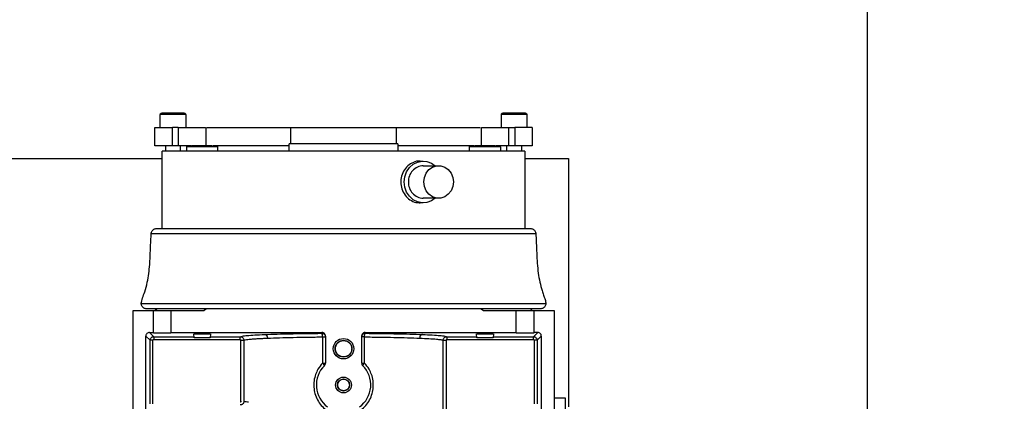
# Model space of a CAD drawing. Header units: inches. Extents: x 170 to 312, y 215 to 248.
# Tile 267 of 387: x 255.877 to 256.545, y 224.517 to 224.777. Entities that reach past the tile are written whole.
import ezdxf

# ---------------------------------------------------------------- set-up
doc = ezdxf.new("R2010")
doc.units = ezdxf.units.IN
doc.header["$LTSCALE"] = 0.25
doc.header["$MEASUREMENT"] = 0
doc.layers.add('ANNOTATIONS', color=1, linetype='Continuous')
doc.layers.add('STANDARD MOTOR RH', color=7, linetype='Continuous')
doc.styles.add('ARIAL', font='arial.ttf', dxfattribs={"height": 0.09375})
doc.dimstyles.new('STANDARD$0', dxfattribs={"dimtxt": 0.09375, "dimasz": 0.09375, "dimexe": 0.03125, "dimexo": 0.046875, "dimgap": 0.09, "dimtad": 0, "dimtih": 1, "dimtoh": 1, "dimdec": 4, "dimzin": 0, "dimdsep": 46, "dimtxsty": 'ARIAL', "dimcen": 0.09, "dimadec": 0, "dimazin": 0, "dimtfac": 1, "dimtdec": 4, "dimtofl": 0, "dimtmove": 0, "dimatfit": 1, "dimfxl": 1, "dimtolj": 1, "dimtzin": 0, "dimarcsym": 0})

# ---------------------------------------------------------------- blocks, each defined once
blk = doc.blocks.new('*D96')
at = {"layer": 'ANNOTATIONS', "color": 0, "lineweight": -2, "transparency": 16777216}
for p, q in [((255.36702, 223.6042), (255.36702, 225.20249)), ((256.45221, 224.46358), (256.45221, 225.20249)), ((255.46077, 225.17124), (255.62451, 225.17124)), ((256.35846, 225.17124), (256.19473, 225.17124))]:
    blk.add_line(p, q, dxfattribs=at)
at = {"layer": 'ANNOTATIONS', "color": 0, "transparency": 16777216}
for points in [[(255.46077, 225.18686), (255.46077, 225.15561), (255.36702, 225.17124)], [(256.35846, 225.18686), (256.35846, 225.15561), (256.45221, 225.17124)]]:
    blk.add_solid(points, dxfattribs=at)
at = {"layer": 'defpoints', "color": 0, "transparency": 16777216}
for p in [(255.36702, 225.17124), (256.45221, 224.4167), (255.36702, 223.55733)]:
    blk.add_point(p, dxfattribs=at)
at = {"layer": 'ANNOTATIONS', "color": 0, "transparency": 16777216, "insert": (255.90962, 225.17124), "char_height": 0.09375, "attachment_point": 5, "style": 'ARIAL'}
blk.add_mtext('\\A1;17 3/8"', dxfattribs=at)
blk = doc.blocks.new('*D97')
at = {"layer": 'ANNOTATIONS', "color": 0, "lineweight": -2, "transparency": 16777216}
for p, q in [((255.36702, 223.6042), (255.36702, 225.55417)), ((256.56696, 224.99394), (256.56696, 225.55417)), ((255.46077, 225.52292), (255.7859, 225.52292)), ((256.47321, 225.52292), (256.14809, 225.52292))]:
    blk.add_line(p, q, dxfattribs=at)
at = {"layer": 'ANNOTATIONS', "color": 0, "transparency": 16777216}
for points in [[(255.46077, 225.53855), (255.46077, 225.5073), (255.36702, 225.52292)], [(256.47321, 225.53855), (256.47321, 225.5073), (256.56696, 225.52292)]]:
    blk.add_solid(points, dxfattribs=at)
at = {"layer": 'defpoints', "color": 0, "transparency": 16777216}
for p in [(255.36702, 225.52292), (256.56696, 224.94706), (255.36702, 223.55733)]:
    blk.add_point(p, dxfattribs=at)
at = {"layer": 'ANNOTATIONS', "color": 0, "transparency": 16777216, "insert": (255.96699, 225.52292), "char_height": 0.09375, "attachment_point": 5, "style": 'ARIAL'}
blk.add_mtext('\\A1;20"', dxfattribs=at)

msp = doc.modelspace()

# ---------------------------------------------------------------- linework, layer by layer
at = {"layer": 'STANDARD MOTOR RH'}
for p, q in [((255.97276, 224.70324), (255.97276, 224.7121)), ((255.98998, 224.7121), (255.97276, 224.7121)), ((255.98998, 224.7121), (255.98998, 224.70324)), ((256.20406, 224.70324), (256.20406, 224.7121)), ((256.22128, 224.7121), (256.20406, 224.7121)), ((256.22128, 224.7121), (256.22128, 224.70324)), ((255.96907, 224.69094), (255.96907, 224.70324)), ((255.98092, 224.69094), (255.98092, 224.70324)), ((255.98493, 224.70324), (255.98092, 224.70324)), ((255.98493, 224.70324), (255.98493, 224.69094)), ((256.00352, 224.70326), (256.00352, 224.69094)), ((256.06119, 224.69217), (256.06119, 224.70324)), ((256.06119, 224.70324), (256.13285, 224.70324)), ((256.13285, 224.69217), (256.13285, 224.70324)), ((256.19052, 224.69094), (256.19052, 224.70326)), ((256.20911, 224.69094), (256.20911, 224.70324)), ((256.20911, 224.70324), (256.21312, 224.70324)), ((256.21312, 224.70324), (256.21312, 224.69094)), ((256.22497, 224.70324), (256.22497, 224.69094)), ((255.9938, 224.69094), (255.96907, 224.69094)), ((255.97645, 224.68725), (255.97645, 224.69094)), ((255.98629, 224.69094), (255.98629, 224.68725)), ((255.99067, 224.68725), (255.99067, 224.6902)), ((256.01158, 224.6902), (255.99067, 224.6902)), ((256.06011, 224.69094), (256.0085, 224.69094)), ((256.01158, 224.6902), (256.01158, 224.68725)), ((256.06011, 224.68725), (256.06011, 224.69217)), ((256.13393, 224.69217), (256.06011, 224.69217)), ((256.13393, 224.69217), (256.13393, 224.68725)), ((256.18565, 224.69094), (256.13393, 224.69094)), ((256.18246, 224.68725), (256.18246, 224.6902)), ((256.20337, 224.6902), (256.18246, 224.6902)), ((256.22497, 224.69094), (256.20021, 224.69094)), ((256.20337, 224.6902), (256.20337, 224.68725)), ((256.20775, 224.68725), (256.20775, 224.69094)), ((256.21759, 224.69094), (256.21759, 224.68725)), ((255.97399, 224.63472), (255.97399, 224.68725)), ((256.22005, 224.68725), (255.97399, 224.68725)), ((256.22005, 224.68725), (256.22005, 224.63472)), ((255.74946, 224.68233), (255.97399, 224.68233)), ((256.14901, 224.68056), (256.1511, 224.68056)), ((256.1511, 224.67741), (256.16149, 224.67741)), ((256.22005, 224.68233), (256.24946, 224.68233)), ((256.24946, 224.68233), (256.24946, 224.51374)), ((256.1511, 224.65211), (256.14901, 224.65211)), ((256.16149, 224.65526), (256.1511, 224.65526)), ((255.96662, 224.63128), (256.22742, 224.63128)), ((255.9703, 224.63472), (256.22374, 224.63472)), ((255.95984, 224.5839), (256.2342, 224.5839)), ((255.9543, 224.06717), (255.9543, 224.57898)), ((255.9543, 224.57898), (256.00239, 224.57898)), ((256.23051, 224.58021), (255.96353, 224.58021)), ((255.96784, 224.57898), (255.96784, 224.56388)), ((255.96907, 224.57898), (255.9703, 224.58021)), ((255.98014, 224.56388), (255.98014, 224.57898)), ((256.00406, 224.58021), (256.00239, 224.57898)), ((256.19165, 224.57898), (256.18998, 224.58021)), ((256.19165, 224.57898), (256.23974, 224.57898)), ((256.2139, 224.57898), (256.2139, 224.56388)), ((256.22374, 224.58021), (256.22497, 224.57898)), ((256.2262, 224.56388), (256.2262, 224.57898)), ((256.23974, 224.57898), (256.23974, 224.25986)), ((255.96537, 224.56422), (255.96784, 224.56422)), ((255.96537, 224.56422), (255.96827, 224.56132)), ((255.98014, 224.56422), (256.08226, 224.56422)), ((255.99562, 224.56053), (255.99539, 224.56315)), ((256.00686, 224.56315), (256.00663, 224.56053)), ((256.08226, 224.5636), (256.08226, 224.56422)), ((256.11178, 224.56422), (256.2139, 224.56422)), ((256.11178, 224.56422), (256.11178, 224.5636)), ((256.18741, 224.56053), (256.18718, 224.56315)), ((256.19865, 224.56315), (256.19842, 224.56053)), ((256.22577, 224.56132), (256.22867, 224.56422)), ((256.22867, 224.56422), (256.2262, 224.56422)), ((255.96292, 224.45532), (255.96292, 224.56176)), ((255.96581, 224.55886), (255.96292, 224.56176)), ((255.96581, 224.51564), (255.96581, 224.55886)), ((255.96778, 224.55886), (255.96581, 224.55886)), ((255.96778, 224.51564), (255.96778, 224.55886)), ((255.96827, 224.56132), (255.96827, 224.55935)), ((255.96827, 224.56132), (255.99555, 224.56132)), ((255.96827, 224.55935), (256.02697, 224.55935)), ((256.00663, 224.56053), (255.99562, 224.56053)), ((256.0067, 224.56132), (256.02697, 224.56132)), ((256.02697, 224.55935), (256.02697, 224.56132)), ((256.02746, 224.51743), (256.02746, 224.55886)), ((256.02942, 224.55886), (256.02942, 224.51743)), ((256.08277, 224.56114), (256.08277, 224.54335)), ((256.08472, 224.56176), (256.08472, 224.54335)), ((256.10932, 224.54335), (256.10932, 224.56176)), ((256.11127, 224.54335), (256.11127, 224.56114)), ((256.16462, 224.5076), (256.16462, 224.55886)), ((256.16658, 224.55886), (256.16659, 224.50813)), ((256.16707, 224.56132), (256.16707, 224.55935)), ((256.16707, 224.56132), (256.18734, 224.56132)), ((256.16707, 224.55935), (256.22577, 224.55935)), ((256.19842, 224.56053), (256.18741, 224.56053)), ((256.19849, 224.56132), (256.22577, 224.56132)), ((256.22577, 224.55935), (256.22577, 224.56132)), ((256.22823, 224.55886), (256.22626, 224.55886)), ((256.22626, 224.55886), (256.22626, 224.51564)), ((256.23112, 224.56176), (256.22823, 224.55886)), ((256.22823, 224.55886), (256.22823, 224.51564)), ((256.23112, 224.56176), (256.23112, 224.45532)), ((256.24755, 224.51962), (256.23974, 224.51962)), ((256.24755, 224.14327), (256.24755, 224.51962))]:
    msp.add_line(p, q, dxfattribs=at)
at = {"layer": 'STANDARD MOTOR RH', "flags": 128}
for points in [[(256.1382, 224.66634), (256.13861, 224.66987), (256.1398, 224.67319), (256.1417, 224.67607), (256.14419, 224.67835), (256.14711, 224.67986), (256.15029, 224.68053), (256.15351, 224.68031), (256.15658, 224.67921), (256.15919, 224.67741)], [(256.15146, 224.66634), (256.15187, 224.66945), (256.15305, 224.67232), (256.15492, 224.6747), (256.15733, 224.67641), (256.16007, 224.6773), (256.16292, 224.6773), (256.16566, 224.67641), (256.16807, 224.6747), (256.16994, 224.67232), (256.17112, 224.66945), (256.17153, 224.66634), (256.17112, 224.66322), (256.16994, 224.66035), (256.16807, 224.65797), (256.16566, 224.65626), (256.16292, 224.65538), (256.16007, 224.65538), (256.15733, 224.65626), (256.15492, 224.65797), (256.15305, 224.66035), (256.15187, 224.66322), (256.15146, 224.66634)], [(256.15919, 224.65526), (256.15658, 224.65346), (256.15351, 224.65236), (256.15029, 224.65214), (256.14711, 224.65281), (256.14419, 224.65432), (256.1417, 224.6566), (256.1398, 224.65948), (256.13861, 224.6628), (256.1382, 224.66634)]]:
    msp.add_lwpolyline(points, dxfattribs=at)
at = {"layer": 'STANDARD MOTOR RH'}
for centre, radius in [((256.09702, 224.55315), 0.00695), ((256.09702, 224.55315), 0.00572), ((256.09702, 224.52854), 0.00535), ((256.09702, 224.52854), 0.00412)]:
    msp.add_circle(centre, radius, dxfattribs=at)
for centre, radius, start, end in [((256.15159, 224.66687), 0.01055, 92.69759, 182.92989), ((256.15159, 224.6658), 0.01055, 177.07011, 267.30241), ((256.09702, 224.52854), 0.01845, 134.90087, 233.96812), ((256.09702, 224.52854), 0.01845, 306.03188, 45.09913)]:
    msp.add_arc(centre, radius, start, end, dxfattribs=at)
at = {"layer": 'STANDARD MOTOR RH', "extrusion": (0, 0, -1)}
for centre in [(255.97399, 224.56388), (256.22005, 224.56388)]:
    msp.add_ellipse(centre, major_axis=(-0.00615, 0), ratio=0.034921, start_param=3.141593, end_param=6.283185, dxfattribs=at)
at = {"layer": 'STANDARD MOTOR RH'}
for points, knots in [([(255.97276, 224.71205), (255.97276, 224.71215), (255.97277, 224.71234), (255.97289, 224.71262), (255.9731, 224.71287), (255.9734, 224.71305), (255.97363, 224.71308), (255.97374, 224.71309)], [0, 0, 0, 0, 0.174507, 0.364037, 0.56095, 0.789089, 1, 1, 1, 1]), ([(255.989, 224.71309), (255.98909, 224.71308), (255.98929, 224.71306), (255.98957, 224.71293), (255.9898, 224.7127), (255.98997, 224.71239), (255.98998, 224.71216), (255.98998, 224.71205)], [0, 0, 0, 0, 0.177794, 0.3694, 0.566645, 0.79285, 1, 1, 1, 1]), ([(256.20406, 224.71205), (256.20406, 224.71215), (256.20407, 224.71234), (256.20419, 224.71262), (256.2044, 224.71287), (256.2047, 224.71305), (256.20493, 224.71308), (256.20504, 224.71309)], [0, 0, 0, 0, 0.174507, 0.364037, 0.56095, 0.789089, 1, 1, 1, 1]), ([(256.2203, 224.71309), (256.22039, 224.71308), (256.22059, 224.71306), (256.22086, 224.71293), (256.2211, 224.7127), (256.22126, 224.71239), (256.22128, 224.71216), (256.22128, 224.71205)], [0, 0, 0, 0, 0.177794, 0.3694, 0.566645, 0.79285, 1, 1, 1, 1]), ([(255.98493, 224.70324), (255.98635, 224.70324), (255.98918, 224.70324), (255.99347, 224.70324), (255.99734, 224.70324), (256.00052, 224.70324), (256.00262, 224.70324), (256.00359, 224.70324), (256.00342, 224.70324), (256.00339, 224.70324)], [0, 0, 0, 0, 0.158869, 0.317737, 0.476606, 0.635475, 0.794343, 0.953212, 1, 1, 1, 1]), ([(256.00432, 224.70324), (256.0058, 224.70324), (256.01078, 224.70324), (256.02049, 224.70324), (256.03323, 224.70324), (256.04684, 224.70324), (256.05641, 224.70324), (256.06119, 224.70324)], [0, 0, 0, 0, 0.095238, 0.321428, 0.547619, 0.773809, 1, 1, 1, 1]), ([(256.13285, 224.70324), (256.13763, 224.70324), (256.1472, 224.70324), (256.1608, 224.70324), (256.17355, 224.70324), (256.18327, 224.70324), (256.18827, 224.70324), (256.18975, 224.70324)], [0, 0, 0, 0, 0.2260203, 0.4520405, 0.6780608, 0.904081, 1, 1, 1, 1]), ([(256.19065, 224.70324), (256.19062, 224.70324), (256.19045, 224.70324), (256.19142, 224.70324), (256.19352, 224.70324), (256.1967, 224.70324), (256.20057, 224.70324), (256.20486, 224.70324), (256.20769, 224.70324), (256.20911, 224.70324)], [0, 0, 0, 0, 0.046788, 0.205657, 0.364525, 0.523394, 0.682263, 0.841131, 1, 1, 1, 1]), ([(255.99076, 224.69004), (255.99074, 224.69006), (255.99071, 224.69009), (255.99068, 224.69013), (255.99067, 224.69018), (255.99067, 224.69023), (255.99069, 224.6903), (255.99075, 224.69036), (255.99088, 224.69046), (255.99114, 224.69057), (255.99168, 224.69072), (255.9928, 224.6909), (255.99378, 224.69092), (255.99446, 224.69094)], [0, 0, 0, 0, 0.015204, 0.028303, 0.039948, 0.051082, 0.066942, 0.085901, 0.10917, 0.185661, 0.29154, 0.510095, 1, 1, 1, 1]), ([(256.00779, 224.69094), (256.00863, 224.69092), (256.00971, 224.69089), (256.01092, 224.69063), (256.01133, 224.69049), (256.01151, 224.69036), (256.01156, 224.6903), (256.01158, 224.69024), (256.01158, 224.6902), (256.01158, 224.69019)], [0, 0, 0, 0, 0.630372, 0.809667, 0.930427, 0.954744, 0.974558, 0.991133, 1, 1, 1, 1]), ([(256.18255, 224.69004), (256.18253, 224.69006), (256.1825, 224.69009), (256.18247, 224.69013), (256.18245, 224.69018), (256.18246, 224.69023), (256.18248, 224.6903), (256.18253, 224.69036), (256.18267, 224.69046), (256.18293, 224.69057), (256.18347, 224.69072), (256.18458, 224.6909), (256.18557, 224.69092), (256.18625, 224.69094)], [0, 0, 0, 0, 0.015204, 0.028303, 0.039948, 0.051082, 0.066942, 0.085901, 0.10917, 0.185661, 0.29154, 0.510095, 1, 1, 1, 1]), ([(256.19958, 224.69094), (256.20042, 224.69092), (256.2015, 224.69089), (256.2027, 224.69063), (256.20312, 224.69049), (256.20329, 224.69036), (256.20335, 224.6903), (256.20337, 224.69023), (256.20337, 224.69018), (256.20336, 224.69013), (256.20333, 224.69009), (256.2033, 224.69006), (256.20328, 224.69004)], [0, 0, 0, 0, 0.603506, 0.77516, 0.890773, 0.914054, 0.933023, 0.948891, 0.960031, 0.971682, 0.984788, 1, 1, 1, 1]), ([(256.149, 224.68038), (256.14852, 224.68043), (256.14661, 224.68063), (256.14326, 224.67933), (256.13956, 224.67662), (256.1369, 224.67264), (256.13586, 224.66899), (256.13579, 224.66686), (256.13577, 224.66634)], [0, 0, 0, 0, 0.071605, 0.284841, 0.498583, 0.71357, 0.928615, 1, 1, 1, 1]), ([(256.13577, 224.66634), (256.13592, 224.66474), (256.13622, 224.66156), (256.13854, 224.6573), (256.14192, 224.65411), (256.14563, 224.65228), (256.14805, 224.65229), (256.14902, 224.65229)], [0, 0, 0, 0, 0.213766, 0.427496, 0.642127, 0.857353, 1, 1, 1, 1]), ([(255.95984, 224.58342), (255.96009, 224.58484), (255.9606, 224.58768), (255.96255, 224.59245), (255.96451, 224.59994), (255.9657, 224.60978), (255.96604, 224.62099), (255.96645, 224.62817), (255.96665, 224.63176)], [0, 0, 0, 0, 0.088, 0.175932, 0.313895, 0.56017, 0.780094, 1, 1, 1, 1]), ([(255.96661, 224.63081), (255.96662, 224.63111), (255.96662, 224.63174), (255.96695, 224.63268), (255.96755, 224.63358), (255.96839, 224.63425), (255.96934, 224.63465), (255.96998, 224.6347), (255.9703, 224.63472)], [0, 0, 0, 0, 0.147066, 0.312347, 0.492474, 0.681058, 0.84325, 1, 1, 1, 1]), ([(256.22374, 224.63472), (256.22406, 224.6347), (256.2247, 224.63465), (256.22565, 224.63425), (256.22649, 224.63358), (256.22709, 224.63268), (256.22742, 224.63174), (256.22742, 224.63111), (256.22743, 224.63081)], [0, 0, 0, 0, 0.15675, 0.318942, 0.507526, 0.687653, 0.852934, 1, 1, 1, 1]), ([(256.22739, 224.63176), (256.22759, 224.62719), (256.22798, 224.61805), (256.22861, 224.60486), (256.23076, 224.5954), (256.23251, 224.58952), (256.23384, 224.58661), (256.23408, 224.58448), (256.2342, 224.58342)], [0, 0, 0, 0, 0.2798642, 0.5597572, 0.8058252, 0.8703473, 0.9350653, 1, 1, 1, 1]), ([(255.96353, 224.58021), (255.96336, 224.58022), (255.96285, 224.58024), (255.96204, 224.58048), (255.96117, 224.58101), (255.96048, 224.58175), (255.96003, 224.58262), (255.95982, 224.58352), (255.95985, 224.5841), (255.95987, 224.58437)], [0, 0, 0, 0, 0.084072, 0.240555, 0.402961, 0.565366, 0.721849, 0.867685, 1, 1, 1, 1]), ([(256.23417, 224.58437), (256.23419, 224.5841), (256.23422, 224.58352), (256.23401, 224.58262), (256.23356, 224.58175), (256.23287, 224.58101), (256.232, 224.58048), (256.23119, 224.58024), (256.23068, 224.58022), (256.23051, 224.58021)], [0, 0, 0, 0, 0.132315, 0.278151, 0.434634, 0.597039, 0.759445, 0.915928, 1, 1, 1, 1]), ([(255.96537, 224.56422), (255.96505, 224.56418), (255.96441, 224.56411), (255.96359, 224.56354), (255.96303, 224.56273), (255.96295, 224.56208), (255.96292, 224.56176)], [0, 0, 0, 0, 0.250047, 0.500011, 0.74997, 1, 1, 1, 1]), ([(255.99566, 224.56315), (255.99563, 224.56315), (255.99555, 224.56318), (255.99586, 224.56321), (255.99636, 224.56325), (255.9971, 224.56328), (255.99821, 224.56331), (255.99982, 224.56334), (256.00195, 224.56334), (256.00323, 224.56332), (256.00391, 224.56331)], [0, 0, 0, 0, 0.062434, 0.161648, 0.267761, 0.369013, 0.465403, 0.642816, 0.811766, 1, 1, 1, 1]), ([(256.00391, 224.56331), (256.0045, 224.5633), (256.00566, 224.56327), (256.00659, 224.5632), (256.00659, 224.56316), (256.00659, 224.56314)], [0, 0, 0, 0, 0.381263, 0.749499, 1, 1, 1, 1]), ([(256.02697, 224.56132), (256.02732, 224.56145), (256.02804, 224.56172), (256.0315, 224.56211), (256.03649, 224.56247), (256.04119, 224.56269), (256.04354, 224.56279)], [0, 0, 0, 0, 0.249997, 0.499999, 0.750001, 1, 1, 1, 1]), ([(256.04354, 224.56279), (256.04628, 224.5629), (256.05169, 224.5631), (256.06136, 224.56333), (256.07154, 224.5635), (256.07872, 224.56357), (256.08226, 224.5636)], [0, 0, 0, 0, 0.261922, 0.515897, 0.761924, 1, 1, 1, 1]), ([(256.04354, 224.56279), (256.04377, 224.56275), (256.04413, 224.56269), (256.04456, 224.56238), (256.04486, 224.56206), (256.0451, 224.56167), (256.04534, 224.56111), (256.04538, 224.56064), (256.04541, 224.56033)], [0, 0, 0, 0, 0.240567, 0.369593, 0.501114, 0.632473, 0.761032, 1, 1, 1, 1]), ([(256.08472, 224.56176), (256.0847, 224.56195), (256.08468, 224.56234), (256.08447, 224.56287), (256.08418, 224.56332), (256.08372, 224.56378), (256.08307, 224.56415), (256.08251, 224.5642), (256.08226, 224.56422)], [0, 0, 0, 0, 0.150895, 0.301611, 0.435189, 0.569104, 0.801448, 1, 1, 1, 1]), ([(256.08277, 224.56114), (256.08277, 224.56145), (256.08275, 224.56208), (256.08263, 224.56289), (256.08245, 224.56347), (256.08232, 224.56356), (256.08226, 224.5636)], [0, 0, 0, 0, 0.2401068, 0.499393, 0.7590178, 1, 1, 1, 1]), ([(256.11178, 224.56422), (256.11153, 224.5642), (256.11097, 224.56415), (256.11032, 224.56378), (256.10986, 224.56332), (256.10957, 224.56287), (256.10936, 224.56234), (256.10934, 224.56195), (256.10932, 224.56176)], [0, 0, 0, 0, 0.198542, 0.430882, 0.56445, 0.698375, 0.848923, 1, 1, 1, 1]), ([(256.11127, 224.56114), (256.11127, 224.56145), (256.11129, 224.56208), (256.11141, 224.56289), (256.11159, 224.56347), (256.11172, 224.56356), (256.11178, 224.5636)], [0, 0, 0, 0, 0.240107, 0.499393, 0.759018, 1, 1, 1, 1]), ([(256.11178, 224.5636), (256.11532, 224.56357), (256.1225, 224.5635), (256.13267, 224.56333), (256.14235, 224.5631), (256.14776, 224.5629), (256.1505, 224.56279)], [0, 0, 0, 0, 0.238074, 0.4841, 0.738076, 1, 1, 1, 1]), ([(256.1505, 224.56279), (256.15027, 224.56275), (256.14991, 224.56269), (256.14948, 224.56238), (256.14918, 224.56207), (256.14894, 224.56167), (256.1487, 224.56111), (256.14866, 224.56064), (256.14863, 224.56033)], [0, 0, 0, 0, 0.239766, 0.368559, 0.5, 0.631441, 0.760234, 1, 1, 1, 1]), ([(256.1505, 224.56279), (256.15285, 224.56269), (256.15755, 224.56247), (256.16254, 224.56211), (256.166, 224.56172), (256.16672, 224.56145), (256.16707, 224.56132)], [0, 0, 0, 0, 0.249999, 0.500001, 0.750002, 1, 1, 1, 1]), ([(256.18739, 224.56315), (256.18738, 224.56315), (256.18734, 224.56317), (256.18759, 224.5632), (256.18808, 224.56324), (256.18887, 224.56328), (256.18965, 224.5633), (256.19013, 224.56331)], [0, 0, 0, 0, 0.081167, 0.308161, 0.513664, 0.697646, 1, 1, 1, 1]), ([(256.19013, 224.56331), (256.19081, 224.56332), (256.19216, 224.56334), (256.19441, 224.56334), (256.1964, 224.56331), (256.19782, 224.56324), (256.19851, 224.56318), (256.19841, 224.56315), (256.19838, 224.56314)], [0, 0, 0, 0, 0.188639, 0.375999, 0.563651, 0.749961, 0.937543, 1, 1, 1, 1]), ([(256.23112, 224.56176), (256.23109, 224.56208), (256.23101, 224.56273), (256.23044, 224.56354), (256.22963, 224.56411), (256.22899, 224.56418), (256.22867, 224.56422)], [0, 0, 0, 0, 0.250047, 0.500011, 0.74997, 1, 1, 1, 1]), ([(255.96581, 224.55886), (255.96585, 224.55918), (255.96593, 224.55983), (255.96649, 224.56064), (255.96731, 224.56121), (255.96795, 224.56128), (255.96827, 224.56132)], [0, 0, 0, 0, 0.249909, 0.499877, 0.749906, 1, 1, 1, 1]), ([(255.96778, 224.55886), (255.96779, 224.55893), (255.9678, 224.55906), (255.96792, 224.55922), (255.96808, 224.55933), (255.96821, 224.55935), (255.96827, 224.55935)], [0, 0, 0, 0, 0.250753, 0.499876, 0.747621, 1, 1, 1, 1]), ([(256.02697, 224.56132), (256.02713, 224.56131), (256.02746, 224.56129), (256.02809, 224.56109), (256.02877, 224.56062), (256.02932, 224.5598), (256.02939, 224.55917), (256.02942, 224.55886)], [0, 0, 0, 0, 0.129728, 0.258224, 0.510315, 0.757577, 1, 1, 1, 1]), ([(256.02697, 224.55935), (256.02703, 224.55935), (256.02716, 224.55933), (256.02732, 224.55922), (256.02744, 224.55906), (256.02745, 224.55893), (256.02746, 224.55886)], [0, 0, 0, 0, 0.250797, 0.499937, 0.747639, 1, 1, 1, 1]), ([(256.02942, 224.55886), (256.02966, 224.55897), (256.03011, 224.55916), (256.03184, 224.55942), (256.03394, 224.55964), (256.03635, 224.55984), (256.0391, 224.56002), (256.0421, 224.56019), (256.04432, 224.56028), (256.04541, 224.56033)], [0, 0, 0, 0, 0.195185, 0.361836, 0.49994, 0.633564, 0.761448, 0.883594, 1, 1, 1, 1]), ([(256.04541, 224.56033), (256.04807, 224.56044), (256.05329, 224.56064), (256.06263, 224.56087), (256.07245, 224.56104), (256.07937, 224.56111), (256.08277, 224.56114)], [0, 0, 0, 0, 0.262368, 0.516487, 0.762363, 1, 1, 1, 1]), ([(256.11127, 224.56114), (256.11467, 224.56111), (256.12159, 224.56104), (256.1314, 224.56087), (256.14075, 224.56064), (256.14597, 224.56044), (256.14863, 224.56033)], [0, 0, 0, 0, 0.237637, 0.483513, 0.737632, 1, 1, 1, 1]), ([(256.14863, 224.56033), (256.15079, 224.56023), (256.15533, 224.56002), (256.15924, 224.55973), (256.16163, 224.55948), (256.16301, 224.5593), (256.16414, 224.55909), (256.16445, 224.55894), (256.16462, 224.55886)], [0, 0, 0, 0, 0.238443, 0.49979, 0.600738, 0.717758, 0.850846, 1, 1, 1, 1]), ([(256.16462, 224.55886), (256.16465, 224.55917), (256.16472, 224.5598), (256.16527, 224.56062), (256.16595, 224.56109), (256.16658, 224.56129), (256.16691, 224.56131), (256.16707, 224.56132)], [0, 0, 0, 0, 0.24237, 0.489613, 0.741719, 0.870232, 1, 1, 1, 1]), ([(256.16707, 224.55935), (256.16701, 224.55935), (256.16688, 224.55933), (256.16672, 224.55922), (256.1666, 224.55906), (256.16659, 224.55893), (256.16658, 224.55886)], [0, 0, 0, 0, 0.25246, 0.500191, 0.749284, 1, 1, 1, 1]), ([(256.22577, 224.56132), (256.22609, 224.56128), (256.22673, 224.56121), (256.22755, 224.56064), (256.22811, 224.55983), (256.22819, 224.55918), (256.22823, 224.55886)], [0, 0, 0, 0, 0.249939, 0.499917, 0.749936, 1, 1, 1, 1]), ([(256.22577, 224.55935), (256.22583, 224.55935), (256.22596, 224.55933), (256.22612, 224.55922), (256.22624, 224.55906), (256.22625, 224.55893), (256.22626, 224.55886)], [0, 0, 0, 0, 0.25075, 0.499874, 0.747602, 1, 1, 1, 1]), ([(256.08277, 224.54335), (256.08167, 224.54204), (256.07973, 224.53974), (256.07788, 224.53557), (256.07687, 224.5314), (256.07675, 224.52696), (256.07752, 224.52254), (256.07922, 224.51836), (256.08176, 224.51454), (256.08402, 224.51259), (256.08515, 224.51163)], [0, 0, 0, 0, 0.1439191, 0.251888, 0.3784557, 0.499885, 0.6187877, 0.7494178, 0.875619, 1, 1, 1, 1]), ([(256.08399, 224.54161), (256.084, 224.54166), (256.08402, 224.54176), (256.08378, 224.54218), (256.08335, 224.54273), (256.08296, 224.54315), (256.08277, 224.54335)], [0, 0, 0, 0, 0.240347, 0.497804, 0.756467, 1, 1, 1, 1]), ([(256.10889, 224.51163), (256.11002, 224.51259), (256.11228, 224.51454), (256.11482, 224.51836), (256.11652, 224.52254), (256.11729, 224.52696), (256.11717, 224.5314), (256.11616, 224.53557), (256.11431, 224.53974), (256.11237, 224.54204), (256.11127, 224.54335)], [0, 0, 0, 0, 0.124363, 0.250557, 0.381197, 0.50009, 0.621527, 0.74809, 0.856052, 1, 1, 1, 1]), ([(256.11127, 224.54335), (256.11108, 224.54315), (256.11069, 224.54273), (256.11026, 224.54218), (256.11002, 224.54176), (256.11004, 224.54166), (256.11005, 224.54161)], [0, 0, 0, 0, 0.243533, 0.502196, 0.759653, 1, 1, 1, 1]), ([(256.02942, 224.51743), (256.02939, 224.5171), (256.02933, 224.51661), (256.029, 224.51602), (256.0286, 224.51554), (256.02806, 224.51519), (256.02742, 224.51498), (256.02703, 224.51498), (256.02682, 224.51497)], [0, 0, 0, 0, 0.243134, 0.369928, 0.499803, 0.709838, 0.845014, 1, 1, 1, 1]), ([(256.02746, 224.51743), (256.02745, 224.51736), (256.02744, 224.51726), (256.02737, 224.51714), (256.02731, 224.51707), (256.02723, 224.51701), (256.02711, 224.51695), (256.027, 224.51694), (256.02694, 224.51694)], [0, 0, 0, 0, 0.249937, 0.372322, 0.499676, 0.626104, 0.748191, 1, 1, 1, 1]), ([(256.02942, 224.51743), (256.02958, 224.51742), (256.02988, 224.5174), (256.03097, 224.5173), (256.03208, 224.51708), (256.03263, 224.51698)], [0, 0, 0, 0, 0.3471537, 0.6771061, 1, 1, 1, 1])]:
    msp.add_open_spline(points, degree=3, knots=knots, dxfattribs=at)
for points in [[(255.98137, 224.71309), (255.98037, 224.71309), (255.97837, 224.71309), (255.97585, 224.71309), (255.97409, 224.71309), (255.97386, 224.71309), (255.97374, 224.71309)], [(255.989, 224.71309), (255.98888, 224.71309), (255.98865, 224.71309), (255.98689, 224.71309), (255.98437, 224.71309), (255.98237, 224.71309), (255.98137, 224.71309)], [(256.21267, 224.71309), (256.21167, 224.71309), (256.20967, 224.71309), (256.20715, 224.71309), (256.20539, 224.71309), (256.20516, 224.71309), (256.20504, 224.71309)], [(256.2203, 224.71309), (256.22018, 224.71309), (256.21995, 224.71309), (256.21819, 224.71309), (256.21567, 224.71309), (256.21367, 224.71309), (256.21267, 224.71309)], [(255.96907, 224.70324), (255.96923, 224.70324), (255.96956, 224.70324), (255.97217, 224.70324), (255.97599, 224.70324), (255.97928, 224.70324), (255.98092, 224.70324)], [(256.22497, 224.70324), (256.22481, 224.70324), (256.22448, 224.70324), (256.22187, 224.70324), (256.21805, 224.70324), (256.21476, 224.70324), (256.21312, 224.70324)], [(256.00779, 224.69094), (256.00769, 224.69094), (256.00749, 224.69094), (256.00595, 224.69094), (256.00375, 224.69094), (256.00113, 224.69094), (255.9985, 224.69094), (255.9963, 224.69094), (255.99476, 224.69094), (255.99456, 224.69094), (255.99446, 224.69094)], [(256.19958, 224.69094), (256.19948, 224.69094), (256.19928, 224.69094), (256.19774, 224.69094), (256.19553, 224.69094), (256.19291, 224.69094), (256.19029, 224.69094), (256.18809, 224.69094), (256.18655, 224.69094), (256.18635, 224.69094), (256.18625, 224.69094)], [(256.08226, 224.5636), (256.08258, 224.56357), (256.08322, 224.56349), (256.08404, 224.56292), (256.08461, 224.56211), (256.08468, 224.56147), (256.08472, 224.56114)], [(256.10932, 224.56114), (256.10936, 224.56147), (256.10943, 224.56211), (256.11, 224.56292), (256.11082, 224.56349), (256.11146, 224.56357), (256.11178, 224.5636)], [(256.02746, 224.55886), (256.02771, 224.55886), (256.02821, 224.55886), (256.02885, 224.55886), (256.02931, 224.55886), (256.02938, 224.55886), (256.02942, 224.55886)], [(256.08277, 224.56114), (256.08304, 224.56114), (256.08357, 224.56114), (256.0842, 224.56114), (256.08463, 224.56114), (256.08469, 224.56114), (256.08472, 224.56114)], [(256.09148, 224.55315), (256.09157, 224.55387), (256.09173, 224.55532), (256.09301, 224.55716), (256.09484, 224.55839), (256.09702, 224.55883), (256.0992, 224.55839), (256.10103, 224.55716), (256.10231, 224.55532), (256.10247, 224.55387), (256.10256, 224.55315)], [(256.11127, 224.56114), (256.111, 224.56114), (256.11047, 224.56114), (256.10984, 224.56114), (256.10941, 224.56114), (256.10935, 224.56114), (256.10932, 224.56114)], [(256.16462, 224.55886), (256.16466, 224.55886), (256.16473, 224.55886), (256.16519, 224.55886), (256.16583, 224.55886), (256.16633, 224.55886), (256.16658, 224.55886)], [(256.10256, 224.55315), (256.10247, 224.55242), (256.10231, 224.55097), (256.10103, 224.54913), (256.0992, 224.5479), (256.09702, 224.54747), (256.09484, 224.5479), (256.09301, 224.54913), (256.09173, 224.55097), (256.09157, 224.55242), (256.09148, 224.55315)], [(256.08277, 224.54335), (256.08304, 224.54335), (256.08357, 224.54335), (256.0842, 224.54335), (256.08463, 224.54335), (256.08469, 224.54335), (256.08472, 224.54335)], [(256.08399, 224.54161), (256.0841, 224.54173), (256.08432, 224.54197), (256.08454, 224.54241), (256.08469, 224.54287), (256.08471, 224.54319), (256.08472, 224.54335)], [(256.10932, 224.54335), (256.10933, 224.54319), (256.10935, 224.54287), (256.1095, 224.54241), (256.10972, 224.54197), (256.10994, 224.54173), (256.11005, 224.54161)], [(256.10932, 224.54335), (256.10935, 224.54335), (256.10941, 224.54335), (256.10984, 224.54335), (256.11047, 224.54335), (256.111, 224.54335), (256.11127, 224.54335)], [(256.09308, 224.52854), (256.09314, 224.52906), (256.09326, 224.53009), (256.09417, 224.5314), (256.09547, 224.53227), (256.09702, 224.53258), (256.09857, 224.53227), (256.09987, 224.5314), (256.10078, 224.53009), (256.1009, 224.52906), (256.10096, 224.52854)], [(256.10096, 224.52854), (256.1009, 224.52802), (256.10078, 224.52699), (256.09987, 224.52568), (256.09857, 224.52481), (256.09702, 224.5245), (256.09547, 224.52481), (256.09417, 224.52568), (256.09326, 224.52699), (256.09314, 224.52802), (256.09308, 224.52854)]]:
    msp.add_open_spline(points, degree=3, dxfattribs=at)

# ---------------------------------------------------------------- dimensions: what is measured, and where the dimension line sits
at = {"layer": 'ANNOTATIONS'}
for base, p1, text, picture, middle in [((255.36702, 225.52292), (256.56696, 224.94706), '20"', '*D97', (255.96699, 225.52292)), ((255.36702, 225.17124), (256.45221, 224.4167), '17 3/8"', '*D96', (255.90962, 225.17124))]:
    dim = msp.add_linear_dim(base=base, p1=p1, p2=(255.36702, 223.55733), text=text, dimstyle='STANDARD$0', dxfattribs=at)
    dim.commit()
    dim.dimension.update_dxf_attribs({"geometry": picture, "text_midpoint": middle, "dimtype": 160})

doc.saveas('drawing.dxf')
